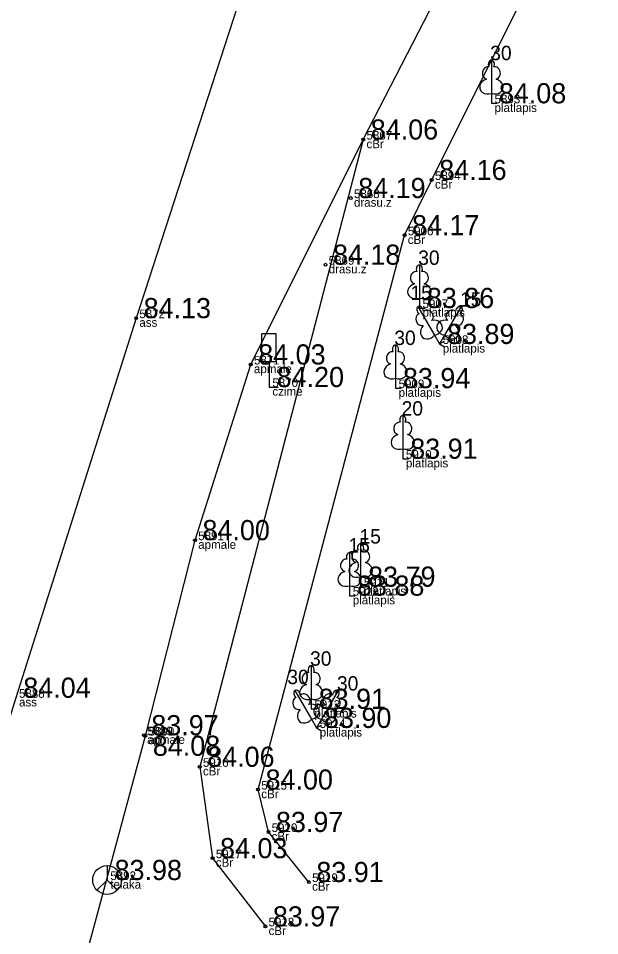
# Model space of a CAD drawing. Extents: x 614911 to 615803, y 262110 to 264311.
# Drawn here: x 615528.35 to 615548.56, y 262690.16 to 262722.04 of the extents above; entities that cross this region are included whole.
import ezdxf

# ---------------------------------------------------------------- set-up
doc = ezdxf.new("R2010")
doc.units = 0
for name, color, linetype in [('Level 1', 7, 'Continuous'), ('Level 16', 7, 'Continuous'), ('Level 37', 7, 'Continuous'), ('Level 49', 7, 'Continuous'), ('Level 53', 7, 'Continuous'), ('Level 54', 7, 'Continuous'), ('Level 57', 7, 'Continuous'), ('Level 58', 7, 'Continuous')]:
    doc.layers.add(name, color=color, linetype=linetype)

msp = doc.modelspace()

# ---------------------------------------------------------------- linework, layer by layer
at = {"layer": 'Level 1'}
for p, q in [((615544.792, 262719.435), (615544.792, 262719.088)), ((615544.792, 262719.088), (615544.992, 262719.088)), ((615542.288, 262712.32), (615542.288, 262711.973)), ((615542.288, 262711.973), (615542.488, 262711.973)), ((615542.818, 262711.025), (615542.991, 262710.724)), ((615543.164, 262711.025), (615542.991, 262710.724)), ((615542.991, 262710.724), (615543.164, 262710.824)), ((615542.991, 262710.724), (615543.164, 262710.624)), ((615541.457, 262709.535), (615541.457, 262709.188)), ((615541.457, 262709.188), (615541.657, 262709.188)), ((615541.711, 262707.082), (615541.711, 262706.735)), ((615541.711, 262706.735), (615541.911, 262706.735)), ((615540.247, 262702.635), (615540.247, 262702.288)), ((615539.861, 262702.323), (615539.861, 262701.976)), ((615540.247, 262702.288), (615540.447, 262702.288)), ((615539.861, 262701.976), (615540.061, 262701.976)), ((615538.528, 262698.389), (615538.528, 262698.042)), ((615538.528, 262698.042), (615538.728, 262698.042)), ((615538.54, 262697.68), (615538.713, 262697.379)), ((615538.886, 262697.68), (615538.713, 262697.379)), ((615538.713, 262697.379), (615538.886, 262697.479)), ((615538.713, 262697.379), (615538.886, 262697.279))]:
    msp.add_line(p, q, dxfattribs=at)
for points in [[(615544.792, 262720.588), (615544.792, 262719.435)], [(615544.882, 262720.356), (615544.881, 262720.357)], [(615542.288, 262713.473), (615542.288, 262712.32)], [(615542.378, 262713.241), (615542.377, 262713.242)], [(615542.241, 262712.023), (615542.818, 262711.025)], [(615543.741, 262712.023), (615543.164, 262711.025)], [(615542.435, 262711.867), (615542.433, 262711.867)], [(615543.702, 262711.777), (615543.702, 262711.778)], [(615541.457, 262710.688), (615541.457, 262709.535)], [(615541.547, 262710.456), (615541.546, 262710.457)], [(615541.711, 262708.235), (615541.711, 262707.082)], [(615541.801, 262708.003), (615541.8, 262708.004)], [(615540.247, 262703.788), (615540.247, 262702.635)], [(615539.861, 262703.476), (615539.861, 262702.323)], [(615540.337, 262703.556), (615540.336, 262703.557)], [(615539.951, 262703.244), (615539.95, 262703.245)], [(615538.528, 262699.542), (615538.528, 262698.389)], [(615538.618, 262699.31), (615538.617, 262699.311)], [(615537.963, 262698.678), (615538.54, 262697.68)], [(615539.463, 262698.678), (615538.886, 262697.68)], [(615538.157, 262698.522), (615538.155, 262698.522)], [(615539.424, 262698.432), (615539.424, 262698.433)]]:
    msp.add_lwpolyline(points, dxfattribs=at)
for centre, major_axis, ratio, start_param, end_param in [((615544.664, 262720.143), (-0.039, -0.212), 0.861323, 3.141593, 6.283185), ((615544.792, 262720.438), (0, -0.15), 0.707107, 3.14537, 5.287485), ((615544.792, 262720.438), (0, -0.15), 0.707107, 0.995701, 3.137816), ((615544.92, 262720.143), (0.039, -0.212), 0.861323, 0, 3.141593), ((615544.702, 262719.681), (0.307, 0.095), 0.814445, 1.570796, 4.752015), ((615544.882, 262719.681), (-0.307, 0.095), 0.814445, 1.531171, 4.712389), ((615542.288, 262713.323), (0, -0.15), 0.707107, 3.14537, 5.287485), ((615542.288, 262713.323), (0, -0.15), 0.707107, 0.995701, 3.137816), ((615542.16, 262713.028), (-0.039, -0.212), 0.861323, 3.141593, 6.283185), ((615542.416, 262713.028), (0.039, -0.212), 0.861323, 0, 3.141593), ((615542.198, 262712.566), (0.307, 0.095), 0.814445, 1.570796, 4.752015), ((615542.378, 262712.566), (-0.307, 0.095), 0.814445, 1.531171, 4.712389), ((615542.316, 262711.893), (0.075, -0.13), 0.707107, 3.14537, 5.287485), ((615542.316, 262711.893), (0.075, -0.13), 0.707107, 0.995701, 3.137816), ((615543.666, 262711.893), (-0.075, -0.13), 0.707107, 3.14537, 5.287485), ((615543.666, 262711.893), (-0.075, -0.13), 0.707107, 0.995701, 3.137816), ((615542.352, 262711.574), (0.073, -0.203), 0.861323, 3.141593, 6.283185), ((615542.575, 262711.702), (0.14, -0.165), 0.861323, 0, 3.141593), ((615543.407, 262711.702), (-0.14, -0.165), 0.861323, 3.141593, 6.283185), ((615543.63, 262711.574), (-0.073, -0.203), 0.861323, 0, 3.141593), ((615542.617, 262711.193), (0.218, 0.236), 0.814445, 1.570796, 4.752015), ((615542.772, 262711.282), (-0.313, -0.071), 0.814445, 1.531171, 4.712389), ((615543.21, 262711.282), (0.313, -0.071), 0.814445, 1.570796, 4.752015), ((615543.365, 262711.193), (-0.218, 0.236), 0.814445, 1.531171, 4.712389), ((615541.329, 262710.243), (-0.039, -0.212), 0.861323, 3.141593, 6.283185), ((615541.457, 262710.538), (0, -0.15), 0.707107, 3.14537, 5.287485), ((615541.457, 262710.538), (0, -0.15), 0.707107, 0.995701, 3.137816), ((615541.585, 262710.243), (0.039, -0.212), 0.861323, 0, 3.141593), ((615541.367, 262709.781), (0.307, 0.095), 0.814445, 1.570796, 4.752015), ((615541.547, 262709.781), (-0.307, 0.095), 0.814445, 1.531171, 4.712389), ((615541.711, 262708.085), (0, -0.15), 0.707107, 3.14537, 5.287485), ((615541.711, 262708.085), (0, -0.15), 0.707107, 0.995701, 3.137816), ((615541.583, 262707.79), (-0.039, -0.212), 0.861323, 3.141593, 6.283185), ((615541.839, 262707.79), (0.039, -0.212), 0.861323, 0, 3.141593), ((615541.621, 262707.328), (0.307, 0.095), 0.814445, 1.570796, 4.752015), ((615541.801, 262707.328), (-0.307, 0.095), 0.814445, 1.531171, 4.712389), ((615540.247, 262703.638), (0, -0.15), 0.707107, 3.14537, 5.287485), ((615540.247, 262703.638), (0, -0.15), 0.707107, 0.995701, 3.137816), ((615539.861, 262703.326), (0, -0.15), 0.707107, 3.14537, 5.287485), ((615539.861, 262703.326), (0, -0.15), 0.707107, 0.995701, 3.137816), ((615540.119, 262703.343), (-0.039, -0.212), 0.861323, 3.141593, 6.283185), ((615540.375, 262703.343), (0.039, -0.212), 0.861323, 0, 3.141593), ((615539.733, 262703.031), (-0.039, -0.212), 0.861323, 3.141593, 6.283185), ((615540.157, 262702.881), (0.307, 0.095), 0.814445, 1.570796, 4.752015), ((615539.989, 262703.031), (0.039, -0.212), 0.861323, 0, 3.141593), ((615540.337, 262702.881), (-0.307, 0.095), 0.814445, 1.531171, 4.712389), ((615539.771, 262702.569), (0.307, 0.095), 0.814445, 1.570796, 4.752015), ((615539.951, 262702.569), (-0.307, 0.095), 0.814445, 1.531171, 4.712389), ((615538.4, 262699.097), (-0.039, -0.212), 0.861323, 3.141593, 6.283185), ((615538.528, 262699.392), (0, -0.15), 0.707107, 3.14537, 5.287485), ((615538.528, 262699.392), (0, -0.15), 0.707107, 0.995701, 3.137816), ((615538.656, 262699.097), (0.039, -0.212), 0.861323, 0, 3.141593), ((615538.038, 262698.548), (0.075, -0.13), 0.707107, 3.14537, 5.287485), ((615538.038, 262698.548), (0.075, -0.13), 0.707107, 0.995701, 3.137816), ((615538.438, 262698.635), (0.307, 0.095), 0.814445, 1.570796, 4.752015), ((615538.618, 262698.635), (-0.307, 0.095), 0.814445, 1.531171, 4.712389), ((615539.388, 262698.548), (-0.075, -0.13), 0.707107, 3.14537, 5.287485), ((615539.388, 262698.548), (-0.075, -0.13), 0.707107, 0.995701, 3.137816), ((615538.074, 262698.229), (0.073, -0.203), 0.861323, 3.141593, 6.283185), ((615538.297, 262698.357), (0.14, -0.165), 0.861323, 0, 3.141593), ((615539.129, 262698.357), (-0.14, -0.165), 0.861323, 3.141593, 6.283185), ((615539.352, 262698.229), (-0.073, -0.203), 0.861323, 0, 3.141593), ((615538.339, 262697.848), (0.218, 0.236), 0.814445, 1.570796, 4.752015), ((615538.494, 262697.937), (-0.313, -0.071), 0.814445, 1.531171, 4.712389), ((615538.932, 262697.937), (0.313, -0.071), 0.814445, 1.570796, 4.752015), ((615539.087, 262697.848), (-0.218, 0.236), 0.814445, 1.531171, 4.712389)]:
    msp.add_ellipse(centre, major_axis=major_axis, ratio=ratio, start_param=start_param, end_param=end_param, dxfattribs=at)
at = {"layer": 'Level 16'}
for p, q in [((615537.313, 262711.074), (615536.813, 262711.074)), ((615536.813, 262710.105), (615536.813, 262711.074)), ((615537.313, 262710.105), (615537.313, 262711.074)), ((615537.313, 262710.105), (615536.813, 262710.105)), ((615537.067, 262710.105), (615537.067, 262709.227)), ((615537.067, 262709.227), (615537.382, 262709.227))]:
    msp.add_line(p, q, dxfattribs=at)
at = {"layer": 'Level 37'}
for points in [[(615540.339, 262717.828), (615544.369, 262725.66), (615551.128, 262739.403), (615556.703, 262757.618), (615557.756, 262759.368), (615559.951, 262760.799), (615562.287, 262760.941), (615567.971, 262759.587), (615584.05, 262755.688), (615584.805, 262755.337), (615586.178, 262753.714), (615586.383, 262751.953)], [(615538.448, 262692.022), (615537.042, 262693.763), (615536.681, 262695.236), (615541.774, 262714.501), (615542.719, 262716.424), (615547.281, 262725.561), (615553.669, 262738.37), (615559.253, 262756.538), (615560.174, 262757.816), (615561.335, 262758.21), (615564.34, 262758.086), (615567.359, 262757.779), (615567.937, 262759.461)], [(615542.539, 262742.214), (615537.852, 262728.291), (615532.442, 262711.621), (615528.258, 262698.427), (615522.759, 262680.784)], [(615534.364, 262661.963), (615530.75, 262663.923), (615528.928, 262666.471), (615527.275, 262671.311), (615526.986, 262674.226), (615527.522, 262677.519), (615527.828, 262678.803), (615532.763, 262697.11), (615534.489, 262703.905), (615536.426, 262710.011), (615540.339, 262717.828)], [(615540.339, 262717.828), (615534.653, 262696.028), (615535.1, 262692.852), (615536.935, 262690.481)]]:
    msp.add_lwpolyline(points, dxfattribs=at)
at = {"layer": 'Level 49'}
msp.add_line((615531.432, 262692.093), (615531.786, 262691.739), dxfattribs=at)
msp.add_lwpolyline([(615531.432, 262692.593), (615531.432, 262692.093), (615531.078, 262691.739)], dxfattribs=at)
msp.add_circle((615531.432, 262692.093), 0.5, dxfattribs=at)
at = {"layer": 'Level 57'}
for centre in [(615540.339, 262717.828), (615542.719, 262716.424), (615539.903, 262715.794), (615541.774, 262714.501), (615539.025, 262713.479), (615532.442, 262711.621), (615536.426, 262710.011), (615534.489, 262703.905), (615532.71, 262697.125), (615532.763, 262697.11), (615534.653, 262696.028), (615536.681, 262695.236), (615537.042, 262693.763), (615535.1, 262692.852), (615538.448, 262692.022), (615536.935, 262690.481)]:
    msp.add_circle(centre, 0.05, dxfattribs=at)
at = {"layer": 'Level 58'}
for centre in [(615540.339, 262717.828), (615542.719, 262716.424), (615539.903, 262715.794), (615541.774, 262714.501), (615539.025, 262713.479), (615532.442, 262711.621), (615536.426, 262710.011), (615534.489, 262703.905), (615532.71, 262697.125), (615532.763, 262697.11), (615534.653, 262696.028), (615536.681, 262695.236), (615537.042, 262693.763), (615535.1, 262692.852), (615538.448, 262692.022), (615536.935, 262690.481)]:
    msp.add_circle(centre, 0.05, dxfattribs=at)

# ---------------------------------------------------------------- texts
at = {"layer": 'Level 1'}
for s, p in [(' 30', (615544.567, 262720.588)), (' 30', (615542.063, 262713.473)), (' 15', (615541.791, 262712.248)), (' 15', (615543.516, 262712.023)), (' 30', (615541.232, 262710.688)), (' 20', (615541.486, 262708.235)), (' 15', (615540.022, 262703.788)), (' 15', (615539.636, 262703.476)), (' 30', (615538.303, 262699.542)), (' 30', (615537.513, 262698.903)), (' 30', (615539.238, 262698.678))]:
    msp.add_text(s, height=0.5, dxfattribs=at).set_placement(p)
at = {"layer": 'Level 49'}
msp.add_text(' 83.98', height=0.7, dxfattribs=at).set_placement((615531.432, 262692.093))
at = {"layer": 'Level 53'}
for s, p in [(' platlapis', (615544.792, 262718.788)), (' cBr', (615540.339, 262717.528)), (' cBr', (615542.719, 262716.124)), (' drasu.z', (615539.903, 262715.494)), (' cBr', (615541.774, 262714.201)), (' drasu.z', (615539.025, 262713.179)), (' platlapis', (615542.288, 262711.673)), (' ass', (615532.442, 262711.321)), (' platlapis', (615542.991, 262710.424)), (' apmale', (615536.426, 262709.711)), (' czime', (615537.067, 262708.927)), (' platlapis', (615541.457, 262708.888)), (' platlapis', (615541.711, 262706.435)), (' apmale', (615534.489, 262703.605)), (' platlapis', (615540.247, 262701.988)), (' platlapis', (615539.861, 262701.676)), (' ass', (615528.258, 262698.127)), (' platlapis', (615538.528, 262697.742)), (' platlapis', (615538.713, 262697.079)), (' apmale', (615532.71, 262696.825)), (' ap', (615532.763, 262696.81)), (' cBr', (615534.653, 262695.728)), (' cBr', (615536.681, 262694.936)), (' cBr', (615537.042, 262693.463)), (' cBr', (615535.1, 262692.552)), (' telaka', (615531.432, 262691.793)), (' cBr', (615538.448, 262691.722)), (' cBr', (615536.935, 262690.181))]:
    msp.add_text(s, height=0.3, dxfattribs=at).set_placement(p)
at = {"layer": 'Level 54'}
for s, p in [(' 5893', (615544.792, 262719.088)), (' 5867', (615540.339, 262717.828)), (' 5894', (615542.719, 262716.424)), (' 5868', (615539.903, 262715.794)), (' 5906', (615541.774, 262714.501)), (' 5869', (615539.025, 262713.479)), (' 5907', (615542.288, 262711.973)), (' 5872', (615532.442, 262711.621)), (' 5908', (615542.991, 262710.724)), (' 5871', (615536.426, 262710.011)), (' 5870', (615537.067, 262709.227)), (' 5909', (615541.457, 262709.188)), (' 5910', (615541.711, 262706.735)), (' 5891', (615534.489, 262703.905)), (' 5911', (615540.247, 262702.288)), (' 5912', (615539.861, 262701.976)), (' 5888', (615528.258, 262698.427)), (' 5913', (615538.528, 262698.042)), (' 5914', (615538.713, 262697.379)), (' 5889', (615532.71, 262697.125)), (' 5890', (615532.763, 262697.11)), (' 5916', (615534.653, 262696.028)), (' 5915', (615536.681, 262695.236)), (' 5920', (615537.042, 262693.763)), (' 5917', (615535.1, 262692.852)), (' 5892', (615531.432, 262692.093)), (' 5919', (615538.448, 262692.022)), (' 5918', (615536.935, 262690.481))]:
    msp.add_text(s, height=0.3, dxfattribs=at).set_placement(p)
at = {"layer": 'Level 58'}
for s, p in [(' 84.08', (615544.792, 262719.088)), (' 84.06', (615540.339, 262717.828)), (' 84.16', (615542.719, 262716.424)), (' 84.19', (615539.903, 262715.794)), (' 84.17', (615541.774, 262714.501)), (' 84.18', (615539.025, 262713.479)), (' 83.86', (615542.288, 262711.973)), (' 84.13', (615532.442, 262711.621)), (' 83.89', (615542.991, 262710.724)), (' 84.03', (615536.426, 262710.011)), (' 84.20', (615537.067, 262709.227)), (' 83.94', (615541.457, 262709.188)), (' 83.91', (615541.711, 262706.735)), (' 84.00', (615534.489, 262703.905)), (' 83.79', (615540.247, 262702.288)), (' 83.88', (615539.861, 262701.976)), (' 84.04', (615528.258, 262698.427)), (' 83.91', (615538.528, 262698.042)), (' 83.90', (615538.713, 262697.379)), (' 83.97', (615532.71, 262697.125)), (' 84.08', (615532.763, 262696.41)), (' 84.06', (615534.653, 262696.028)), (' 84.00', (615536.681, 262695.236)), (' 83.97', (615537.042, 262693.763)), (' 84.03', (615535.1, 262692.852)), (' 83.91', (615538.448, 262692.022)), (' 83.97', (615536.935, 262690.481))]:
    msp.add_text(s, height=0.7, dxfattribs=at).set_placement(p)

doc.saveas('drawing.dxf')
